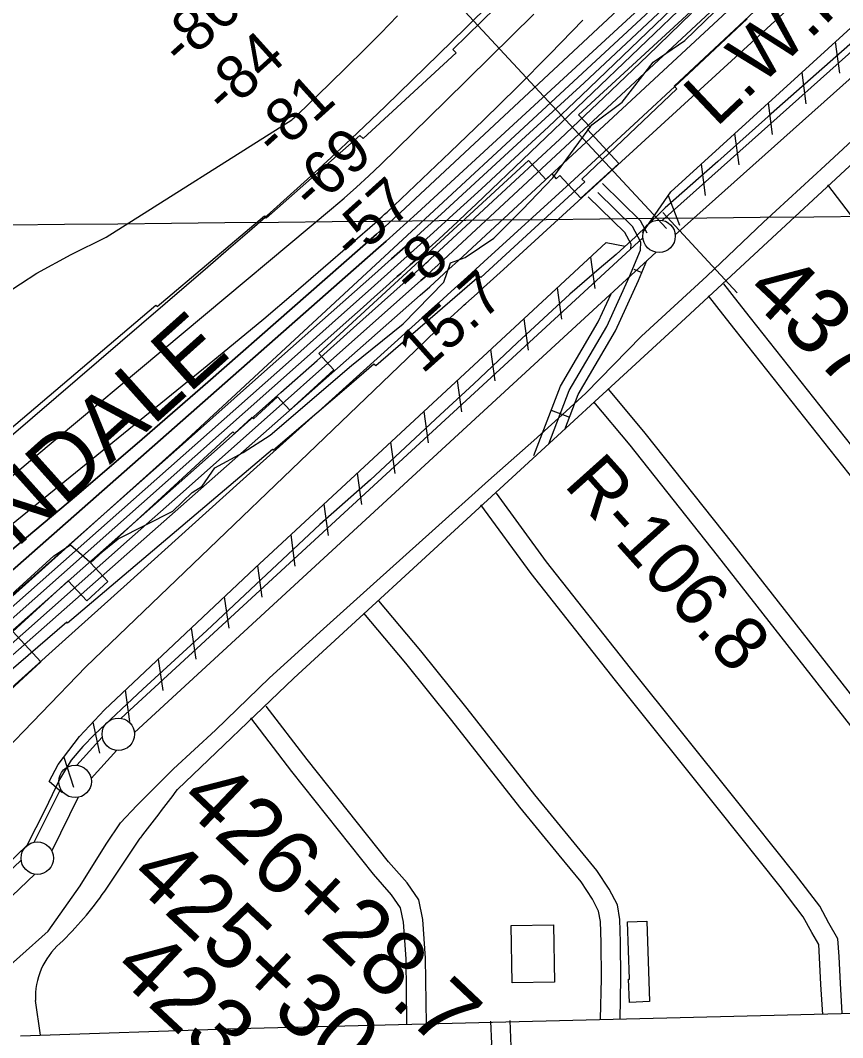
# Model space of a CAD drawing. Extents: x 3625074 to 3663148, y 511451 to 537151.
# Drawn here: x 3646829 to 3648096, y 521840 to 523409 of the extents above; entities that cross this region are included whole.
import ezdxf

# ---------------------------------------------------------------- set-up
doc = ezdxf.new("R2010")
doc.units = 0
for name, color, linetype in [('V-BLDG-OTLN', 7, 'Continuous'), ('V-CHAN-DOCK', 7, 'Continuous'), ('V-GRID-MAJR', 7, 'Continuous'), ('V-LEVE-TOET', 7, 'Continuous'), ('V-RIVR-EDGE', 7, 'Continuous'), ('V-RIVR-RANG', 7, 'Continuous'), ('V-RIVR-RANG-IDEN', 7, 'Continuous'), ('V-ROAD-CNTR', 7, 'Continuous'), ('V-RRAP-FSHR', 7, 'Continuous'), ('V-RRAP-RVMT', 7, 'Continuous'), ('V-RRAP-RVMT-IDEN', 7, 'Continuous'), ('V-SURV-IDEN', 7, 'Continuous'), ('V-SURV-LINE', 7, 'Continuous'), ('V-TOPO-DPTH', 7, 'Continuous'), ('V-TOPO-MAJR', 7, 'Continuous'), ('V-TOPO-MINR', 7, 'Continuous'), ('V-TOPO-WATR', 7, 'Continuous'), ('V-TOPO-WATR-IDEN', 7, 'Continuous'), ('V-UTIL-LINE', 7, 'Continuous')]:
    doc.layers.add(name, color=color, linetype=linetype)

msp = doc.modelspace()

# ---------------------------------------------------------------- linework, layer by layer
at = {"layer": 'V-BLDG-OTLN'}
for points in [[(3647651.8, 521925.9), (3647586.8, 521924.7), (3647585.1, 522013.1), (3647650.2, 522014.3)], [(3647794, 522019.9), (3647798.6, 521895.7), (3647767.4, 521894.6), (3647766.1, 521930.5), (3647767.6, 521930.6), (3647764.5, 522018.8)]]:
    msp.add_lwpolyline(points, close=True, dxfattribs=at)
at = {"layer": 'V-CHAN-DOCK'}
for points in [[(3646806.4, 522369.7), (3646860.6, 522419.6), (3646817.5, 522466.3), (3646902.8, 522544.8), (3646931.6, 522513.6), (3646963.9, 522543.4), (3646937.2, 522572.4), (3647156.4, 522774.3), (3647158.8, 522771.7), (3647186.1, 522796.9), (3647188.3, 522794.5), (3647225.2, 522828.5), (3647244.4, 522807.7), (3647312.1, 522870), (3647288.9, 522895.3), (3647611.7, 523192.7), (3647638.5, 523163.6), (3647647.8, 523172.1), (3647654.6, 523164.6), (3647660.3, 523169.8), (3647692.8, 523134.5), (3647751.2, 523188.2), (3647702.8, 523240.8), (3647706.7, 523244.4), (3647689.1, 523263.4), (3648245.9, 523776.2)], [(3648000.2, 523610.9), (3647078, 522756), (3646494.9, 522232)]]:
    msp.add_lwpolyline(points, dxfattribs=at)
at = {"layer": 'V-GRID-MAJR'}
msp.add_spline([(3645082.2, 523076.2), (3650361, 523129.6), (3655639.8, 523183.7), (3660918.6, 523238.6)], degree=3, dxfattribs=at)
at = {"layer": 'V-LEVE-TOET'}
for points in [[(3648115.6, 523379.5), (3647985.6, 523264.7), (3647903.5, 523191.4), (3647822.5, 523119.7), (3647790, 523087.8), (3647782.5, 523080.6), (3647776.7, 523075.3), (3647759.1, 523059.3), (3647747.1, 523047.9), (3647721, 523025.6), (3647675.4, 522986.8), (3647594.7, 522911.8), (3647527.6, 522848.6), (3647475.9, 522800.8), (3647368.2, 522700.6), (3647290.2, 522631.7), (3647200.1, 522546.7), (3647116.4, 522468), (3647017.9, 522377.4), (3646943.3, 522307.8), (3646925.4, 522289.4), (3646907, 522267.9), (3646889.4, 522238.4), (3646866.7, 522190.8), (3646839, 522136.3)], [(3646871.6, 522004.2), (3646921.1, 522074.2), (3646961.4, 522138.8), (3646983, 522171.7), (3647008.6, 522198.3), (3647065.1, 522254.7), (3647129.8, 522314.5), (3647213, 522395.3), (3647296.1, 522470.7), (3647378.4, 522544.6), (3647463.4, 522621.1), (3647550.3, 522699.5), (3647620.1, 522761.2), (3647663.6, 522800.6), (3647700.5, 522834), (3647786.1, 522922), (3647886.8, 523014.2), (3647973.9, 523097.6), (3648068.8, 523185.1), (3648138.6, 523249.6)], [(3646068.2, 521247.2), (3646110.3, 521331.6), (3646149.7, 521417.6), (3646188.8, 521501.6), (3646203.2, 521545.5), (3646211.4, 521564.6), (3646250.4, 521609.3), (3646333.4, 521674.6), (3646468.2, 521805.5), (3646558.2, 521890.2), (3646645, 521978.1), (3646710.1, 522036), (3646784.9, 522090.7), (3646808.3, 522106.7), (3646839, 522136.3)], [(3646871.6, 522004.2), (3646828.3, 521965.4), (3646778.4, 521921.1), (3646708.7, 521852.7), (3646610.1, 521771.9), (3646491.3, 521677.9), (3646445.4, 521634.3), (3646373.7, 521560.9), (3646327.3, 521504.5), (3646261.8, 521379.3), (3646211.8, 521293.4), (3646161.5, 521202.8), (3646090.2, 521077.9), (3646089.7, 521077.4)]]:
    msp.add_lwpolyline(points, dxfattribs=at)
at = {"layer": 'V-RIVR-EDGE'}
msp.add_lwpolyline([(3646750, 522464.5), (3646880.6, 522583), (3646906.4, 522600.4), (3646935.8, 522573.9), (3646979.7, 522609.2), (3647063.8, 522652.2), (3647093.9, 522681), (3647109, 522690.5), (3647128.8, 522718.7), (3647172.1, 522742.6), (3647213.6, 522769.5), (3647339.3, 522876.7), (3647418.7, 522940.7), (3647481.3, 523005.4), (3647491.6, 523034.8), (3647514.4, 523043.1), (3647558.3, 523073), (3647602.9, 523117.3), (3647649.2, 523165.9), (3647709.5, 523248), (3647756.4, 523282.7), (3647804, 523344.4), (3647852.7, 523377.9), (3647990.5, 523511.4)], dxfattribs=at)
at = {"layer": 'V-RIVR-RANG'}
msp.add_line((3647824.3, 523088.1), (3647398, 523547.9), dxfattribs=at)
at = {"layer": 'V-ROAD-CNTR'}
for p, q in [((3647774, 523025), (3647786.5, 523019.9)), ((3647646.9, 522807.9), (3647675, 522797.2))]:
    msp.add_line(p, q, dxfattribs=at)
for points in [[(3647071, 522222.8), (3647250.4, 522394.5), (3647847.3, 522943.6), (3648618.5, 523659.7), (3648869.6, 523893.9)], [(3647794.8, 523080.7), (3647784.5, 523100), (3647725.8, 523157.3)], [(3648741.8, 522301.7), (3648624.2, 522444.9), (3648295.5, 522863.7), (3648072.9, 523155.1)], [(3647643.2, 522755.8), (3647674.6, 522838.3), (3647732.8, 522937), (3647767.7, 523013.7), (3647784.4, 523054.5), (3647785.1, 523066.9), (3647772.4, 523090.9), (3647718.7, 523143.3)], [(3647769.5, 523056.8), (3647769.9, 523063.6), (3647760.2, 523081.8), (3647703.8, 523136.8)], [(3647667.7, 522778.2), (3647688.2, 522831.8), (3647746.1, 522930.1), (3647781.5, 523007.7), (3647794.2, 523038.8)], [(3648572.6, 522168.9), (3648505, 522253.1), (3648188.4, 522654.1), (3647954.1, 522950.3), (3647935.2, 522974.1), (3647912.8, 523002.7)], [(3647620.2, 522737.9), (3647661, 522844.9), (3647719.5, 522943.9), (3647739.3, 522987.4)], [(3648670.1, 521246.5), (3648667.7, 521353.1), (3648655.3, 521803.9), (3648647.1, 521968.4), (3648648.7, 522001.7), (3648644.4, 522021.9), (3648633.3, 522045.2), (3648481.6, 522234.4), (3648164.8, 522635.5), (3647930.5, 522931.7), (3647911.6, 522955.6), (3647889.1, 522984.2)], [(3648446.8, 521886.2), (3648443.3, 521987.1), (3648441.6, 522048.8), (3648440.1, 522074.5), (3648424.3, 522094), (3648403.2, 522104.5), (3648375, 522103.5), (3648340.8, 522105.7), (3648327.4, 522108.5), (3648320.2, 522112.4), (3648305.2, 522125.8), (3648273.7, 522164.9), (3648141.4, 522327.9), (3647926.8, 522602.1), (3647791.9, 522772.5), (3647735.5, 522839.9)], [(3648416.8, 521885.2), (3648413.3, 521986.1), (3648411.6, 522047.5), (3648410.7, 522063.1), (3648405.1, 522070), (3648396.7, 522074.2), (3648374.5, 522073.5), (3648336.7, 522075.9), (3648317, 522080), (3648302.8, 522087.7), (3648283.4, 522105), (3648250.3, 522146), (3648118, 522309.2), (3647903.2, 522583.6), (3647768.6, 522753.6), (3647712.5, 522820.6)], [(3648095.2, 521877.8), (3648092.6, 521923.7), (3648090.4, 521965.4), (3648088.6, 521992.8), (3648074.6, 522016.8), (3648060.7, 522042.8), (3648023.4, 522091.7), (3647928.2, 522211), (3647769.2, 522409.9), (3647639.7, 522574), (3647562.8, 522679.6)], [(3648065.2, 521876.1), (3648062.6, 521922.1), (3648060.5, 521963.6), (3648059.2, 521983.7), (3648048.4, 522002.1), (3648035.3, 522026.6), (3647999.8, 522073.2), (3647904.8, 522192.3), (3647745.8, 522391.2), (3647615.8, 522555.9), (3647538.6, 522661.9)], [(3647753, 521868.1), (3647754.2, 521931.2), (3647753.9, 521987.3), (3647752.7, 522022.5), (3647748.8, 522045), (3647736.4, 522069), (3647717.2, 522098.2), (3647682.4, 522140.7), (3647621.8, 522214.6), (3647517.3, 522347.7), (3647446.2, 522436.6), (3647381.3, 522514)], [(3647723, 521868.7), (3647724.2, 521931.4), (3647723.9, 521986.7), (3647722.7, 522019.5), (3647720, 522035.3), (3647710.5, 522053.8), (3647693, 522080.4), (3647659.2, 522121.7), (3647598.4, 522195.8), (3647493.8, 522329.1), (3647423, 522417.6), (3647358.3, 522494.7)], [(3647454.6, 521861.2), (3647453.2, 521962.8), (3647449.2, 522022.5), (3647442.7, 522052.6), (3647424.7, 522079), (3647396.3, 522111.3), (3647270.7, 522269.3), (3647207.8, 522351.4)], [(3647424.6, 521860.8), (3647423.3, 521961.6), (3647419.4, 522018.3), (3647414.6, 522040.6), (3647400.9, 522060.6), (3647373.3, 522092.1), (3647247.1, 522250.8), (3647184, 522333.2)], [(3646958.9, 522066.1), (3647013.7, 522147.7)], [(3646828.9, 521843.1), (3647163.4, 521854.1), (3650263.8, 521931.3), (3650419.7, 521936.1)], [(3646860.1, 521844.1), (3646852.3, 521897.5)], [(3647103.5, 520405.7), (3647165.8, 520580.9), (3647217, 520734.8), (3647242, 520835.3), (3647307.2, 521044), (3647372.9, 521261.5), (3647473.2, 521564.4), (3647555.2, 521830.6), (3647553.9, 521865.8)], [(3647363.5, 521126.6), (3647401.5, 521252.5), (3647501.8, 521555.3), (3647585.3, 521826.6), (3647583.9, 521866.9)]]:
    msp.add_lwpolyline(points, dxfattribs=at)
for centre, radius, start, end in [((2628749, 1300098.9), 1281433.2, 322.6203006, 322.6245228), ((3646483.6, 522402.9), 582.6, 314.2227, 324.6826), ((3646962.2, 521902.4), 110.1, 131.0945, 182.5852)]:
    msp.add_arc(centre, radius, start, end, dxfattribs=at)
at = {"layer": 'V-RRAP-FSHR'}
for p, q in [((3648084.6, 523375.9), (3648090.9, 523327.5)), ((3648032.9, 523328.7), (3648039.2, 523280.3)), ((3647981.2, 523281.5), (3647987.5, 523233.1)), ((3647929.5, 523234.3), (3647935.8, 523185.9)), ((3647877.8, 523187.2), (3647884.1, 523138.7)), ((3647827.3, 523139), (3647844.4, 523093.3)), ((3647707.2, 523044), (3647713.9, 522995.6)), ((3647655.9, 522996.4), (3647662.6, 522948)), ((3647604.6, 522948.8), (3647611.3, 522900.4)), ((3647553.3, 522901.2), (3647560, 522852.8)), ((3647502, 522853.5), (3647508.7, 522805.2)), ((3647450.7, 522805.9), (3647457.4, 522757.6)), ((3647399.4, 522758.3), (3647406.1, 522709.9)), ((3647348.1, 522710.7), (3647354.8, 522662.3)), ((3647296.8, 522663.1), (3647303.4, 522614.7)), ((3647245.5, 522615.5), (3647252.1, 522567.1)), ((3647194.1, 522567.9), (3647201.2, 522519.6)), ((3647143.2, 522519.9), (3647150.2, 522471.6)), ((3647092.2, 522471.9), (3647099.2, 522423.6)), ((3647041.2, 522423.9), (3647048.3, 522375.6)), ((3646990.3, 522375.9), (3646997.3, 522327.6)), ((3646940.6, 522326.7), (3646950.9, 522278.9)), ((3646896, 522272.8), (3646911, 522226.3))]:
    msp.add_line(p, q, dxfattribs=at)
for points in [[(3647787.7, 523081.2), (3647831, 523144.4), (3648339, 523608.1), (3648362.9, 523631.3), (3648374.7, 523627.4)], [(3646892.7, 522218), (3646873.3, 522235.2), (3646887.4, 522261.3), (3646920.1, 522304.6), (3646958.4, 522345.9), (3647190.2, 522564.2), (3647731.4, 523066.4), (3647760.8, 523060.8)]]:
    msp.add_lwpolyline(points, dxfattribs=at)
at = {"layer": 'V-RRAP-RVMT'}
for points in [[(3647495.3, 523364.2), (3647760.1, 523623.8), (3647936.5, 523796.3), (3647934.5, 523798.2), (3648081.8, 523941.2), (3648065.6, 523956.6), (3648210.9, 524099.6), (3648192, 524119.2), (3648338.1, 524262.7), (3648307.4, 524296.2), (3648446.7, 524428.8)], [(3648702.3, 524197.5), (3648704.3, 524195.5), (3648582.9, 524040), (3648590.6, 524031.2), (3648286.3, 523731.5), (3648283.7, 523733.6), (3648135, 523591.9), (3648132.1, 523594), (3647989.6, 523454.4), (3647991.1, 523452.3), (3647836.3, 523307.6), (3647840.3, 523303.3)], [(3646450.8, 522377), (3646406.2, 522431.1), (3646566.6, 522572.6), (3646568, 522571), (3647037.8, 522969.9), (3647039.7, 522967.7), (3647204.9, 523107.4), (3647207.8, 523103.8), (3647352.2, 523231.4), (3647357, 523226.8), (3647500.4, 523358.7), (3647495.3, 523364.2)], [(3647840.3, 523303.3), (3647694.2, 523163.9), (3647698.6, 523159.9), (3647538.6, 523012.3), (3647536.2, 523014.7), (3647376.5, 522876), (3647373.8, 522878.8), (3647331.5, 522842), (3647219, 522745.9), (3647217.6, 522747.4), (3646901.8, 522479.3), (3646900.5, 522480.7), (3646587.3, 522210.9), (3646566.5, 522236.2)]]:
    msp.add_lwpolyline(points, dxfattribs=at)
at = {"layer": 'V-SURV-LINE'}
for points in [[(3647818, 523100.5), (3648334.5, 523562.4)], [(3648354.5, 523540.1), (3647838, 523078.1)], [(3646984.3, 522332.7), (3647788.2, 523073.4)], [(3647808.5, 523051.4), (3647004.7, 522310.6)], [(3646915.7, 522260.2), (3646955.2, 522303.5)], [(3646977.4, 522283.3), (3646937.9, 522240)], [(3646850.4, 522141.6), (3646891.1, 522224)], [(3646918, 522210.8), (3646877.3, 522128.3)], [(3646292.6, 521599.8), (3646830.2, 522114)], [(3646851, 522092.3), (3646313.3, 521578.1)]]:
    msp.add_lwpolyline(points, dxfattribs=at)
for centre in [(3647813.1, 523076), (3646979.8, 522308.1), (3646913.3, 522235.3), (3646855, 522117)]:
    msp.add_circle(centre, 25, dxfattribs=at)
at = {"layer": 'V-TOPO-DPTH'}
for points in [[(3646764, 522476.4), (3646872.1, 522572), (3646980.1, 522667.6), (3647088.1, 522763.3), (3647196, 522859.1), (3647375.2, 523018.1), (3647400.8, 523041), (3647426.4, 523064), (3647451.9, 523087.1), (3647477.3, 523110.2), (3647607.4, 523229.6), (3647697.5, 523312.8), (3647787.3, 523396.5), (3647876.4, 523480.8), (3647965.1, 523565.5), (3648285.5, 523873.8)], [(3648285.5, 523873.8), (3647965.1, 523565.5), (3647876.4, 523480.8), (3647787.3, 523396.5), (3647697.5, 523312.8), (3647607.4, 523229.6), (3647477.3, 523110.2), (3647451.9, 523087.1), (3647426.4, 523064), (3647400.8, 523041), (3647375.2, 523018.1), (3647196, 522859.1), (3647088.1, 522763.3), (3646980.1, 522667.6), (3646872.1, 522572), (3646764, 522476.4)], [(3648284.5, 523847.9), (3647531.4, 523125.5), (3647517.1, 523111.9), (3647502.7, 523098.3), (3647488.2, 523084.9), (3647473.7, 523071.5), (3647459.1, 523058.2), (3647444.4, 523044.9), (3647429.7, 523031.7), (3647415, 523018.5), (3647409.6, 523013.7), (3647392.1, 522998.1), (3647374.7, 522982.5), (3647357.2, 522966.9), (3647339.7, 522951.4), (3646609, 522302.4)], [(3646609, 522302.4), (3647339.7, 522951.4), (3647357.2, 522966.9), (3647374.7, 522982.5), (3647392.1, 522998.1), (3647409.6, 523013.7), (3647415, 523018.5), (3647429.7, 523031.7), (3647444.4, 523044.9), (3647459.1, 523058.2), (3647473.7, 523071.5), (3647488.2, 523084.9), (3647502.7, 523098.3), (3647517.1, 523111.9), (3647531.4, 523125.5), (3648284.5, 523847.9)], [(3646536.1, 522313.8), (3647376.6, 523054.4), (3647392.6, 523068.6), (3647408.6, 523082.8), (3647424.4, 523097.2), (3647440.2, 523111.6), (3647994.5, 523622.4)], [(3647994.5, 523622.4), (3647440.2, 523111.6), (3647424.4, 523097.2), (3647408.6, 523082.8), (3647392.6, 523068.6), (3647376.6, 523054.4), (3646536.1, 522313.8)], [(3646812.9, 522589.7), (3646915.2, 522676.1), (3647016.6, 522763.3), (3647117.6, 522851.1), (3647377.7, 523079.2), (3647387, 523087.5), (3647396.3, 523095.8), (3647405.5, 523104.2), (3647414.6, 523112.6), (3647962.1, 523624.3)], [(3647962.1, 523624.3), (3647414.6, 523112.6), (3647405.5, 523104.2), (3647396.3, 523095.8), (3647387, 523087.5), (3647377.7, 523079.2), (3647117.6, 522851.1), (3647016.6, 522763.3), (3646915.2, 522676.1), (3646812.9, 522589.7)], [(3647992.4, 523515.7), (3647481, 523039.6), (3647472.4, 523031.6), (3647463.7, 523023.6), (3647455, 523015.7), (3647446.2, 523007.9), (3647079.6, 522681.9), (3646997.3, 522608.8), (3646915, 522535.8), (3646832.6, 522462.9), (3646750.1, 522390.1)], [(3647992.4, 523515.7), (3647481, 523039.6), (3647472.4, 523031.6), (3647463.7, 523023.6), (3647455, 523015.7), (3647446.2, 523007.9), (3647079.6, 522681.9), (3646997.3, 522608.8), (3646915, 522535.8), (3646832.6, 522462.9), (3646750.1, 522390.1)], [(3646648.8, 522230.2), (3646893.5, 522450.2), (3646993.5, 522540.2), (3647093.5, 522630.3), (3647193.4, 522720.4), (3647293.3, 522810.5), (3647443, 522945.7), (3647468.1, 522968.3), (3647493, 522990.9), (3647518, 523013.6), (3647542.9, 523036.3), (3647676.2, 523158.1), (3647767.5, 523242), (3647858.4, 523326.3), (3647948.8, 523411.2)]]:
    msp.add_lwpolyline(points, dxfattribs=at)
at = {"layer": 'V-TOPO-MAJR'}
msp.add_lwpolyline([(3646535.6, 522404.4), (3647111, 522872), (3647157.6, 522910.2), (3647203.9, 522948.8), (3647249.8, 522987.8), (3647295.5, 523027.1), (3647378.6, 523099.5), (3647382.5, 523102.9), (3647386.3, 523106.3), (3647390.1, 523109.8), (3647393.9, 523113.3), (3647491.2, 523205.6), (3647543.2, 523255.6), (3647594.7, 523306.1), (3647645.4, 523357.4), (3647695.7, 523409.2)], dxfattribs=at)
at = {"layer": 'V-TOPO-MINR'}
for points in [[(3646929.9, 522411.9), (3647449.9, 522911.4), (3647460.1, 522921.2), (3647470.5, 522931), (3647480.9, 522940.7), (3647491.3, 522950.3), (3647509.4, 522966.9), (3647510.8, 522968.2), (3647512.3, 522969.5), (3647515.1, 522972.1), (3647532.6, 522987.9), (3647542.8, 522997.2), (3647553, 523006.4), (3647563.1, 523015.7), (3647573.3, 523024.9), (3648348.9, 523735.5), (3648376.1, 523760.7), (3648403, 523786.2), (3648429.6, 523812), (3648456, 523838), (3648544.6, 523926.5)], [(3646764, 522476.4), (3646872.1, 522572), (3646980.1, 522667.6), (3647088.1, 522763.3), (3647196, 522859.1), (3647375.2, 523018.1), (3647400.8, 523041), (3647426.4, 523064), (3647451.9, 523087.1), (3647477.3, 523110.2), (3647607.4, 523229.6), (3647697.5, 523312.8), (3647787.3, 523396.5), (3647876.4, 523480.8), (3647965.1, 523565.5), (3648285.5, 523873.8)], [(3646589.3, 522303.4), (3647057.4, 522718.1), (3647120.5, 522774), (3647183.6, 522830), (3647246.6, 522886), (3647309.6, 522942.1), (3647374.5, 522999.9), (3647404.9, 523027.2), (3647435.4, 523054.5), (3647465.7, 523082), (3647495.9, 523109.5), (3647539.3, 523149.3), (3647591.1, 523196.9), (3647642.6, 523244.9), (3647693.7, 523293.2), (3647744.6, 523341.7), (3648285, 523860.8)], [(3646609, 522302.4), (3647339.7, 522951.4), (3647357.2, 522966.9), (3647374.7, 522982.5), (3647392.1, 522998.1), (3647409.6, 523013.7), (3647415, 523018.5), (3647429.7, 523031.7), (3647444.4, 523044.9), (3647459.1, 523058.2), (3647473.7, 523071.5), (3647488.2, 523084.9), (3647502.7, 523098.3), (3647517.1, 523111.9), (3647531.4, 523125.5), (3648284.5, 523847.9)], [(3646663, 522295), (3647444.8, 522985), (3647459.7, 522998.2), (3647474.5, 523011.6), (3647489.3, 523025), (3647503.9, 523038.5), (3648177.2, 523663.4)], [(3646536.1, 522313.8), (3647376.6, 523054.4), (3647392.6, 523068.6), (3647408.6, 523082.8), (3647424.4, 523097.2), (3647440.2, 523111.6), (3647994.5, 523622.4)], [(3646812.9, 522589.7), (3646915.2, 522676.1), (3647016.6, 522763.3), (3647117.6, 522851.1), (3647377.7, 523079.2), (3647387, 523087.5), (3647396.3, 523095.8), (3647405.5, 523104.2), (3647414.6, 523112.6), (3647962.1, 523624.3)], [(3646445.6, 522451.1), (3647117.9, 523029), (3647149.9, 523056.6), (3647181.8, 523084.4), (3647213.6, 523112.3), (3647245.3, 523140.3), (3647276.7, 523168.7), (3647307.9, 523197.2), (3647338.8, 523226.1), (3647369.5, 523255.3), (3647391.4, 523276.5), (3647432.7, 523316.5), (3647473.9, 523356.7), (3647514.9, 523397.1), (3647555.7, 523437.7)], [(3646628.5, 522301.3), (3647118.2, 522735.2), (3647174.3, 522785), (3647230.3, 522834.8), (3647286.3, 522884.6), (3647342.2, 522934.6), (3647447.4, 523028.6), (3647450.7, 523031.6), (3647453.9, 523034.5), (3647457.2, 523037.5), (3647460.5, 523040.5), (3647591.5, 523161.8), (3647660, 523225.7), (3647728.2, 523289.9), (3647796, 523354.7), (3647863.3, 523419.8)], [(3646648.8, 522230.2), (3646893.5, 522450.2), (3646993.5, 522540.2), (3647093.5, 522630.3), (3647193.4, 522720.4), (3647293.3, 522810.5), (3647443, 522945.7), (3647468.1, 522968.3), (3647493, 522990.9), (3647518, 523013.6), (3647542.9, 523036.3), (3647676.2, 523158.1), (3647767.5, 523242), (3647858.4, 523326.3), (3647948.8, 523411.2)], [(3646783.9, 522679.2), (3646851.4, 522735.7), (3647308.4, 523118.1), (3647327.8, 523134.7), (3647347, 523151.7), (3647365.8, 523169.1), (3647384.3, 523186.7), (3647484.1, 523284.5), (3647552.1, 523351.4), (3647619.9, 523418.7)], [(3646803.8, 522986.1), (3646854.3, 523019), (3646907, 523048.1), (3646961.3, 523074.7), (3647247.3, 523255.6), (3647249.5, 523257.7), (3647251.8, 523259.8), (3647254.1, 523261.9), (3647256.3, 523264), (3647305.4, 523311.1), (3647332, 523337), (3647358.4, 523363), (3647384.4, 523389.4), (3647410.3, 523416)], [(3645691.6, 521353.5), (3645694, 521356.9), (3645703.9, 521367.2), (3645711.8, 521375.2), (3645719.9, 521382.9), (3645728.2, 521390.3), (3645736.8, 521397.5), (3646344.8, 521890.5), (3646381.6, 521920), (3646418.6, 521949.3), (3646455.9, 521978.2), (3646493.4, 522006.9), (3646561.6, 522058.6), (3646565.2, 522061), (3646569, 522063), (3646573, 522064.5), (3646577.2, 522065.7), (3646581.4, 522066.8), (3646585.6, 522068), (3646589.8, 522069.5), (3646656.3, 522128.4), (3646929.9, 522411.9)]]:
    msp.add_lwpolyline(points, dxfattribs=at)
at = {"layer": 'V-TOPO-WATR'}
msp.add_lwpolyline([(3646750.1, 522390.1), (3646832.6, 522462.9), (3646915, 522535.8), (3646997.3, 522608.8), (3647079.6, 522681.9), (3647446.2, 523007.9), (3647455, 523015.7), (3647463.7, 523023.6), (3647472.4, 523031.6), (3647481, 523039.6), (3647992.4, 523515.7)], dxfattribs=at)
at = {"layer": 'V-UTIL-LINE'}
msp.add_line((3647933.3, 522988.7), (3647819, 523112.5), dxfattribs=at)

# ---------------------------------------------------------------- texts
at = {"layer": 'V-RIVR-RANG'}
for s, rotation, p in [('-86', 42.0401, (3647077.6, 523335.2)), ('-84', 42.0401, (3647144.6, 523260.9)), ('-81', 42.0401, (3647221.6, 523195.7)), ('-69', 42.0401, (3647278.9, 523112.8)), ('-57', 42.0401, (3647342, 523035)), ('-8', 42.0401, (3647433.5, 522982.8)), ('15.7', 41.7583, (3647448.6, 522862.6))]:
    msp.add_text(s, height=67, rotation=rotation, dxfattribs=at).set_placement(p)
at = {"layer": 'V-RIVR-RANG-IDEN'}
msp.add_text('R-106.8', height=83, rotation=311.8986, dxfattribs=at).set_placement((3647665, 522692.1))
at = {"layer": 'V-RRAP-RVMT-IDEN'}
msp.add_text('AVONDALE', height=100, rotation=41.8997, dxfattribs=at).set_placement((3646612.6, 522405.5))
at = {"layer": 'V-SURV-IDEN'}
for s, rotation, p in [('437+61.9', 316.8082, (3647943, 522986.3)), ('426+28.7', 316.5109, (3647070.7, 522203.2)), ('425+30.1', 317.0331, (3646993.7, 522084.9)), ('423+98.2', 316.9948, (3646968.4, 521942.1))]:
    msp.add_text(s, height=100, rotation=rotation, dxfattribs=at).set_placement(p)
at = {"layer": 'V-TOPO-WATR-IDEN'}
msp.add_text('L.W.R.P.', height=83, rotation=43.3444, dxfattribs=at).set_placement((3647901.1, 523242.7))

doc.saveas('drawing.dxf')
